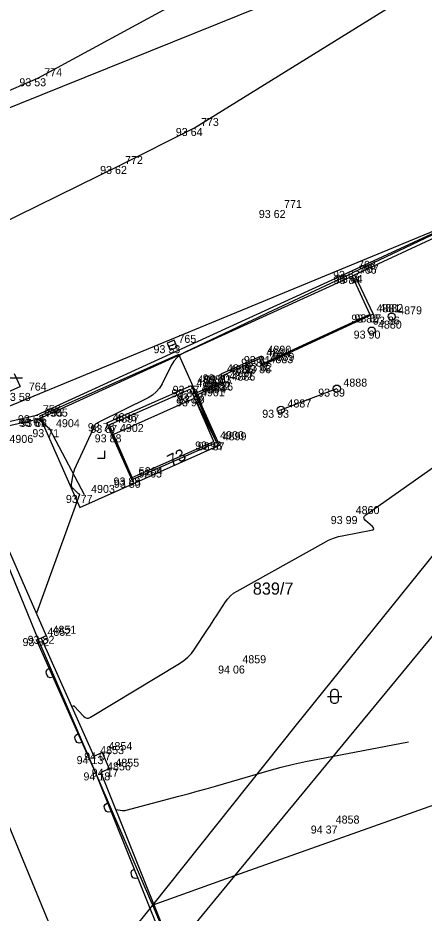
# Model space of a CAD drawing. Extents: x -711081 to -709338, y -1025122 to -1024092.
# Drawn here: x -709824.66 to -709810.43, y -1024568.73 to -1024537.41 of the extents above; entities that cross this region are included whole.
import ezdxf

# ---------------------------------------------------------------- set-up
doc = ezdxf.new("R2010")
doc.units = 0
for name, color, linetype in [('Ex_Major Contours', 7, 'Continuous'), ('Ex_Minor Contours', 7, 'Continuous'), ('Z_betonova_konstrukce', 7, 'Continuous'), ('Z_body', 7, 'Continuous'), ('Z_body_cisla', 7, 'Continuous'), ('Z_body_vysky_redukovane', 7, 'Continuous'), ('Z_budova', 7, 'Continuous'), ('Z_chodnik', 7, 'Continuous'), ('Z_drobny_objekt', 7, 'Continuous'), ('Z_hektometricka_sit', 7, 'Continuous'), ('Z_katastr_cisla_pozemkova', 7, 'Continuous'), ('Z_katastr_cisla_stavebni', 7, 'Continuous'), ('Z_katastr_hranice', 7, 'Continuous'), ('Z_katastr_vnitrni_kresba', 7, 'Continuous'), ('Z_katastr_znacky_kultur', 7, 'Continuous'), ('Z_komunikace', 7, 'Continuous'), ('Z_komunikace_osa', 7, 'Continuous'), ('Z_nastenka', 7, 'Continuous'), ('Z_obruba', 7, 'Continuous'), ('Z_ploty', 7, 'Continuous'), ('Z_ploty_znacky', 7, 'Continuous'), ('Z_site_kanalizace_znaky', 7, 'Continuous'), ('Z_vdz_prechod', 7, 'Continuous'), ('Z_zastavka', 7, 'Continuous'), ('Z_znaky_kultur', 7, 'Continuous')]:
    doc.layers.add(name, color=color, linetype=linetype)

# ---------------------------------------------------------------- blocks, each defined once
blk = doc.blocks.new('POINT_DISPLAY')
blk.add_line((0, 0), (0, 0))
blk = doc.blocks.new('Z216')
for p, q in [((-0.17, 0), (-0.15, 0.1)), ((-0.15, 0.1), (-0.1, 0.15)), ((-0.1, 0.15), (-0.03, 0.17)), ((-0.03, 0.17), (0.03, 0.17)), ((0.03, 0.17), (0.1, 0.15)), ((0.1, 0.15), (0.15, 0.1)), ((0.15, 0.1), (0.17, 0))]:
    blk.add_line(p, q)
blk = doc.blocks.new('Z15')
blk.add_circle((0, 0), 0.125)
blk = doc.blocks.new('Z46260')
for p, q in [((0.13, 0.13), (-0.13, 0.13)), ((-0.13, 0.13), (-0.13, -0.13)), ((0.13, 0), (-0.13, 0)), ((0.13, -0.13), (0.13, 0.13)), ((-0.13, -0.13), (0.13, -0.13))]:
    blk.add_line(p, q)
blk = doc.blocks.new('Z316')
for p, q in [((-0.25, 0), (0.25, 0)), ((-0.13, 0.15), (-0.1, 0.2)), ((-0.13, -0.15), (-0.13, 0.15)), ((-0.1, 0.2), (-0.08, 0.23)), ((-0.08, 0.23), (-0.03, 0.25)), ((-0.03, 0.25), (0.03, 0.25)), ((0.03, 0.25), (0.08, 0.23)), ((0.08, 0.23), (0.1, 0.2)), ((0.1, 0.2), (0.13, 0.15)), ((0.13, 0.15), (0.13, -0.15)), ((-0.1, -0.2), (-0.13, -0.15)), ((-0.08, -0.23), (-0.1, -0.2)), ((-0.03, -0.25), (-0.08, -0.23)), ((0.03, -0.25), (-0.03, -0.25)), ((0.08, -0.23), (0.03, -0.25)), ((0.1, -0.2), (0.08, -0.23)), ((0.13, -0.15), (0.1, -0.2))]:
    blk.add_line(p, q)

msp = doc.modelspace()

# ---------------------------------------------------------------- linework, layer by layer
at = {"layer": 'Ex_Major Contours'}
msp.add_lwpolyline([(-709822.776, -1024561.508), (-709822.719, -1024561.483), (-709822.71, -1024561.48), (-709822.702, -1024561.48), (-709822.694, -1024561.484), (-709822.687, -1024561.49), (-709822.369, -1024561.844), (-709822.312, -1024561.893), (-709822.251, -1024561.915), (-709822.186, -1024561.912), (-709822.117, -1024561.882), (-709819.001, -1024560.002), (-709818.849, -1024559.899), (-709818.711, -1024559.78), (-709818.587, -1024559.648), (-709818.477, -1024559.5), (-709818.021, -1024558.81), (-709817.942, -1024558.69), (-709817.863, -1024558.57), (-709817.784, -1024558.449), (-709817.706, -1024558.328), (-709817.394, -1024557.845), (-709817.31, -1024557.731), (-709817.214, -1024557.629), (-709817.106, -1024557.54), (-709816.987, -1024557.464), (-709813.949, -1024555.772), (-709813.78, -1024555.687), (-709813.607, -1024555.616), (-709813.428, -1024555.559), (-709813.244, -1024555.517), (-709812.282, -1024555.337), (-709812.221, -1024555.317), (-709812.195, -1024555.288), (-709812.203, -1024555.25), (-709812.245, -1024555.202), (-709812.484, -1024554.992), (-709812.528, -1024554.94), (-709812.541, -1024554.89), (-709812.523, -1024554.841), (-709812.473, -1024554.795), (-709808.044, -1024551.677)], dxfattribs=at)
at = {"layer": 'Ex_Minor Contours'}
for points in [[(-709809.72, -1024544.796), (-709812.913, -1024546.321), (-709812.932, -1024546.331), (-709812.956, -1024546.342), (-709812.97, -1024546.349), (-709815.553, -1024547.564), (-709815.91, -1024547.733), (-709816.268, -1024547.901), (-709816.625, -1024548.07), (-709816.983, -1024548.239), (-709818.801, -1024549.099), (-709818.953, -1024549.186), (-709819.086, -1024549.294), (-709819.197, -1024549.424), (-709819.289, -1024549.574), (-709819.614, -1024550.216), (-709819.705, -1024550.367), (-709819.817, -1024550.498), (-709819.948, -1024550.608), (-709820.099, -1024550.698), (-709821.83, -1024551.558), (-709821.843, -1024551.565), (-709821.856, -1024551.572), (-709821.869, -1024551.579), (-709821.882, -1024551.586), (-709821.933, -1024551.617), (-709821.944, -1024551.625), (-709821.955, -1024551.635), (-709821.963, -1024551.646), (-709821.97, -1024551.659), (-709822.687, -1024553.224), (-709822.71, -1024553.279), (-709822.729, -1024553.336), (-709822.743, -1024553.394), (-709822.754, -1024553.453), (-709822.794, -1024553.725), (-709822.796, -1024553.766), (-709822.788, -1024553.803), (-709822.771, -1024553.838), (-709822.744, -1024553.869), (-709822.569, -1024554.034), (-709822.563, -1024554.039), (-709822.556, -1024554.044), (-709822.55, -1024554.048), (-709822.543, -1024554.051), (-709822.515, -1024554.065), (-709822.509, -1024554.069), (-709822.505, -1024554.073), (-709822.504, -1024554.079), (-709822.506, -1024554.086), (-709824.014, -1024558.235), (-709824.015, -1024558.236), (-709824.019, -1024558.237)], [(-709821.238, -1024565.107), (-709821.016, -1024565.14), (-709820.979, -1024565.144), (-709820.942, -1024565.144), (-709820.905, -1024565.14), (-709820.869, -1024565.132), (-709819.022, -1024564.645), (-709818.702, -1024564.56), (-709818.383, -1024564.472), (-709818.064, -1024564.383), (-709817.746, -1024564.292), (-709815.857, -1024563.746), (-709815.435, -1024563.629), (-709815.011, -1024563.523), (-709814.584, -1024563.427), (-709814.155, -1024563.341), (-709810.975, -1024562.744)]]:
    msp.add_lwpolyline(points, dxfattribs=at)
at = {"layer": 'Z_betonova_konstrukce'}
for p, q in [((-709818.59, -1024550.28), (-709821.56, -1024551.59)), ((-709821.47, -1024551.65), (-709818.63, -1024550.4)), ((-709818.63, -1024550.4), (-709817.71, -1024552.26)), ((-709818.59, -1024550.28), (-709818.45, -1024550.55)), ((-709818.45, -1024550.55), (-709818.43, -1024550.62)), ((-709818.43, -1024550.62), (-709817.71, -1024552.26)), ((-709821.56, -1024551.59), (-709820.67, -1024553.57)), ((-709821.47, -1024551.65), (-709820.67, -1024553.57)), ((-709817.71, -1024552.26), (-709820.67, -1024553.57))]:
    msp.add_line(p, q, dxfattribs=at)
at = {"layer": 'Z_budova'}
for p, q in [((-709826.11, -1024553.48), (-709823.67, -1024559.03)), ((-709823.85, -1024559.11), (-709824.01, -1024559.18)), ((-709823.67, -1024559.03), (-709823.85, -1024559.11))]:
    msp.add_line(p, q, dxfattribs=at)
at = {"layer": 'Z_chodnik'}
for p, q in [((-709812.95, -1024546.44), (-709812.33, -1024547.79)), ((-709812.33, -1024547.79), (-709816.04, -1024549.49)), ((-709816.14, -1024549.24), (-709817.56, -1024549.88)), ((-709816.04, -1024549.49), (-709816.14, -1024549.24)), ((-709817.56, -1024549.88), (-709817.49, -1024550.14)), ((-709817.49, -1024550.14), (-709818.45, -1024550.55)), ((-709823.55, -1024551.8), (-709823.98, -1024551.43)), ((-709822.33, -1024554.1), (-709823.55, -1024551.8))]:
    msp.add_line(p, q, dxfattribs=at)
at = {"layer": 'Z_hektometricka_sit'}
msp.add_line((-709825.5, -1024550), (-709824.5, -1024550), dxfattribs=at)
at = {"layer": 'Z_katastr_hranice'}
for p, q in [((-709808.2, -1024544.08), (-709826.9, -1024551.79)), ((-709819.03, -1024549.19), (-709823.91, -1024551.34)), ((-709817.6, -1024552.36), (-709819.03, -1024549.19)), ((-709814.9, -1024562.14), (-709805.64, -1024550.65)), ((-709823.91, -1024551.34), (-709822.5, -1024554.54)), ((-709822.5, -1024554.54), (-709817.6, -1024552.36)), ((-709823.95, -1024559.15), (-709826.23, -1024553.61)), ((-709820.01, -1024568.3), (-709823.95, -1024559.15)), ((-709800.4, -1024561.52), (-709817.08, -1024567.43)), ((-709819.94, -1024568.45), (-709814.9, -1024562.14)), ((-709817.08, -1024567.43), (-709819.94, -1024568.45)), ((-709822.5, -1024571.65), (-709819.94, -1024568.45)), ((-709819.94, -1024568.45), (-709820.01, -1024568.3)), ((-709819.25, -1024570.07), (-709819.94, -1024568.45))]:
    msp.add_line(p, q, dxfattribs=at)
at = {"layer": 'Z_katastr_vnitrni_kresba'}
for p, q in [((-709829.33, -1024542.31), (-709792.4, -1024527.42)), ((-709795.03, -1024540.74), (-709817.08, -1024567.43)), ((-709822.5, -1024571.65), (-709827.11, -1024560.54)), ((-709817.08, -1024567.43), (-709819.25, -1024570.07))]:
    msp.add_line(p, q, dxfattribs=at)
at = {"layer": 'Z_katastr_znacky_kultur'}
for p, q in [((-709821.62, -1024552.81), (-709821.62, -1024552.56)), ((-709821.87, -1024552.81), (-709821.62, -1024552.81))]:
    msp.add_line(p, q, dxfattribs=at)
at = {"layer": 'Z_komunikace'}
for p, q in [((-709823.96, -1024539.52), (-709819.42, -1024537.06)), ((-709838.06, -1024545.46), (-709823.96, -1024539.52)), ((-709812.97, -1024546.26), (-709808.79, -1024544.33)), ((-709824.01, -1024551.31), (-709812.97, -1024546.26)), ((-709827.67, -1024552.14), (-709824.01, -1024551.31))]:
    msp.add_line(p, q, dxfattribs=at)
at = {"layer": 'Z_komunikace_osa'}
for p, q in [((-709818.48, -1024541.26), (-709807.7, -1024534.56)), ((-709821.13, -1024542.59), (-709818.48, -1024541.26)), ((-709826.62, -1024545.27), (-709821.13, -1024542.59))]:
    msp.add_line(p, q, dxfattribs=at)
at = {"layer": 'Z_nastenka'}
msp.add_line((-709815.45, -1024551.12), (-709813.49, -1024550.38), dxfattribs=at)
at = {"layer": 'Z_obruba'}
for p, q in [((-709812.87, -1024546.4), (-709808.72, -1024544.47)), ((-709823.93, -1024551.44), (-709812.95, -1024546.44)), ((-709812.95, -1024546.44), (-709812.87, -1024546.4)), ((-709812.87, -1024546.4), (-709812.22, -1024547.78)), ((-709812.22, -1024547.78), (-709816.08, -1024549.56)), ((-709816.19, -1024549.33), (-709817.47, -1024549.92)), ((-709816.08, -1024549.56), (-709816.19, -1024549.33)), ((-709817.47, -1024549.92), (-709817.41, -1024550.17)), ((-709817.41, -1024550.17), (-709818.43, -1024550.62)), ((-709825.89, -1024551.87), (-709823.93, -1024551.44))]:
    msp.add_line(p, q, dxfattribs=at)
at = {"layer": 'Z_ploty'}
for p, q in [((-709823.85, -1024559.11), (-709822, -1024563.24)), ((-709824.01, -1024559.18), (-709821.92, -1024563.88)), ((-709822, -1024563.24), (-709821.71, -1024563.11)), ((-709821.71, -1024563.11), (-709821.47, -1024563.68)), ((-709821.47, -1024563.68), (-709821.76, -1024563.81)), ((-709821.76, -1024563.81), (-709818.63, -1024571.59)), ((-709821.92, -1024563.88), (-709818.79, -1024571.66))]:
    msp.add_line(p, q, dxfattribs=at)
at = {"layer": 'Z_vdz_prechod'}
for p in [(-709824.79, -1024549.85), (-709828.34, -1024551.94)]:
    msp.add_line(p, (-709824.59, -1024550.31), dxfattribs=at)
at = {"layer": 'Z_zastavka'}
for p, q in [((-709818.47, -1024550.72), (-709821.32, -1024551.98)), ((-709817.8, -1024552.23), (-709818.47, -1024550.72)), ((-709820.66, -1024553.49), (-709821.32, -1024551.98)), ((-709820.66, -1024553.49), (-709817.8, -1024552.23))]:
    msp.add_line(p, q, dxfattribs=at)

# ---------------------------------------------------------------- block references
at = {"layer": 'Z_body'}
for p in [(-709823.96, -1024539.52), (-709818.48, -1024541.26), (-709821.13, -1024542.59), (-709815.57, -1024544.13), (-709812.97, -1024546.26), (-709812.95, -1024546.44), (-709812.87, -1024546.4), (-709812.33, -1024547.79), (-709812.22, -1024547.78), (-709811.57, -1024547.86), (-709812.27, -1024548.35), (-709819.26, -1024548.86), (-709816.19, -1024549.33), (-709816.14, -1024549.24), (-709816.08, -1024549.56), (-709816.04, -1024549.49), (-709817.56, -1024549.88), (-709817.47, -1024549.92), (-709818.63, -1024550.4), (-709818.59, -1024550.28), (-709817.49, -1024550.14), (-709817.41, -1024550.17), (-709813.49, -1024550.38), (-709824.5, -1024550.53), (-709818.45, -1024550.55), (-709818.43, -1024550.62), (-709818.47, -1024550.72), (-709824.01, -1024551.31), (-709815.45, -1024551.12), (-709823.98, -1024551.43), (-709823.93, -1024551.44), (-709821.56, -1024551.59), (-709821.47, -1024551.65), (-709823.55, -1024551.8), (-709821.32, -1024551.98), (-709817.8, -1024552.23), (-709817.71, -1024552.26), (-709820.66, -1024553.49), (-709820.67, -1024553.57), (-709822.33, -1024554.1), (-709813.05, -1024554.84), (-709823.85, -1024559.11), (-709823.67, -1024559.03), (-709817.02, -1024560.07), (-709822, -1024563.24), (-709821.71, -1024563.11), (-709821.76, -1024563.81), (-709821.47, -1024563.68), (-709813.75, -1024565.67)]:
    msp.add_blockref('POINT_DISPLAY', p, dxfattribs=at)
at = {"layer": 'Z_drobny_objekt'}
for p in [(-709811.57, -1024547.86), (-709812.27, -1024548.35)]:
    msp.add_blockref('Z15', p, dxfattribs=at)
at = {"layer": 'Z_nastenka'}
for p in [(-709813.49, -1024550.38), (-709815.45, -1024551.12)]:
    msp.add_blockref('Z15', p, dxfattribs=at)
at = {"layer": 'Z_ploty_znacky'}
for p, rotation in [((-709823.5, -1024560.32), 114), ((-709822.49, -1024562.61), 114), ((-709821.46, -1024565.03), 111.9), ((-709820.52, -1024567.35), 111.9)]:
    msp.add_blockref('Z216', p, dxfattribs=dict(at, rotation=rotation))
at = {"layer": 'Z_site_kanalizace_znaky', "rotation": 23.399999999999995}
msp.add_blockref('Z46260', (-709819.26, -1024548.86), dxfattribs=at)
at = {"layer": 'Z_znaky_kultur'}
msp.add_blockref('Z316', (-709813.57, -1024561.15), dxfattribs=at)

# ---------------------------------------------------------------- texts
at = {"layer": 'Z_body_cisla'}
for s, p in [('774', (-709823.74, -1024539.45)), ('773', (-709818.25, -1024541.19)), ('772', (-709820.91, -1024542.52)), ('771', (-709815.34, -1024544.06)), ('768', (-709812.75, -1024546.19)), ('766', (-709812.72, -1024546.36)), ('767', (-709812.65, -1024546.33)), ('4881', (-709812.1, -1024547.71)), ('4882', (-709812, -1024547.7)), ('4879', (-709811.34, -1024547.78)), ('4880', (-709812.05, -1024548.28)), ('765', (-709819.04, -1024548.78)), ('4884', (-709815.96, -1024549.25)), ('4890', (-709815.92, -1024549.16)), ('4889', (-709815.81, -1024549.41)), ('4883', (-709815.85, -1024549.49)), ('4891', (-709817.34, -1024549.81)), ('4885', (-709817.25, -1024549.85)), ('4898', (-709818.41, -1024550.32)), ('4895', (-709818.37, -1024550.2)), ('4892', (-709817.26, -1024550.07)), ('4886', (-709817.18, -1024550.1)), ('4888', (-709813.26, -1024550.31)), ('764', (-709824.28, -1024550.45)), ('4901', (-709818.25, -1024550.65)), ('4893', (-709818.22, -1024550.48)), ('4894', (-709818.21, -1024550.54)), ('756', (-709823.79, -1024551.24)), ('4887', (-709815.22, -1024551.04)), ('4905', (-709823.75, -1024551.36)), ('755', (-709823.71, -1024551.36)), ('4896', (-709821.34, -1024551.52)), ('4897', (-709821.25, -1024551.57)), ('4904', (-709823.33, -1024551.73)), ('4902', (-709821.09, -1024551.9)), ('4900', (-709817.58, -1024552.15)), ('4899', (-709817.49, -1024552.19)), ('4906', (-709824.96, -1024552.28)), ('5265', (-709820.45, -1024553.49)), ('5264', (-709820.43, -1024553.41)), ('4903', (-709822.1, -1024554.03)), ('4860', (-709812.83, -1024554.77)), ('4852', (-709823.63, -1024559.03)), ('4851', (-709823.45, -1024558.96)), ('4859', (-709816.8, -1024559.99)), ('4853', (-709821.78, -1024563.17)), ('4854', (-709821.49, -1024563.03)), ('4856', (-709821.54, -1024563.74)), ('4855', (-709821.25, -1024563.61)), ('4858', (-709813.53, -1024565.6))]:
    msp.add_text(s, height=0.28, dxfattribs=at).set_placement(p)
at = {"layer": 'Z_body_vysky_redukovane'}
for s, p in [('93 53', (-709824.613, -1024539.8)), ('93 64', (-709819.133, -1024541.54)), ('93 62', (-709821.783, -1024542.87)), ('93 62', (-709816.223, -1024544.41)), ('93 67', (-709813.623, -1024546.54)), ('93 84', (-709813.603, -1024546.72)), ('93 84', (-709813.523, -1024546.68)), ('93 82', (-709812.983, -1024548.07)), ('93 87', (-709812.873, -1024548.06)), ('93 86', (-709812.223, -1024548.14)), ('93 90', (-709812.9, -1024548.63)), ('93 53', (-709819.913, -1024549.14)), ('93 85', (-709816.843, -1024549.61)), ('93 81', (-709816.747, -1024549.52)), ('93 86', (-709816.733, -1024549.84)), ('93 82', (-709816.693, -1024549.77)), ('93 80', (-709818.19, -1024550.16)), ('93 83', (-709818.123, -1024550.2)), ('93 89', (-709819.283, -1024550.68)), ('93 77', (-709819.243, -1024550.56)), ('93 82', (-709818.143, -1024550.42)), ('93 86', (-709818.063, -1024550.45)), ('93 89', (-709814.143, -1024550.66)), ('93 58', (-709825.153, -1024550.81)), ('93 78', (-709819.103, -1024550.83)), ('93 80', (-709819.06, -1024550.9)), ('93 94', (-709819.123, -1024551)), ('93 54', (-709824.663, -1024551.59)), ('93 93', (-709816.103, -1024551.4)), ('93 67', (-709824.633, -1024551.71)), ('93 68', (-709824.583, -1024551.72)), ('93 76', (-709822.213, -1024551.87)), ('93 87', (-709822.123, -1024551.93)), ('93 71', (-709824.157, -1024552.08)), ('93 88', (-709821.973, -1024552.26)), ('93 98', (-709818.453, -1024552.51)), ('93 87', (-709818.363, -1024552.54)), ('93 88', (-709821.313, -1024553.77)), ('93 80', (-709821.3, -1024553.85)), ('93 77', (-709822.983, -1024554.38)), ('93 99', (-709813.703, -1024555.12)), ('93 82', (-709824.503, -1024559.39)), ('93 82', (-709824.323, -1024559.31)), ('94 06', (-709817.65, -1024560.35)), ('94 13', (-709822.607, -1024563.52)), ('94 07', (-709822.34, -1024563.39)), ('94 18', (-709822.367, -1024564.09)), ('94 17', (-709822.077, -1024563.96)), ('94 37', (-709814.403, -1024565.95))]:
    msp.add_text(s, height=0.28, dxfattribs=at).set_placement(p)
at = {"layer": 'Z_katastr_cisla_pozemkova'}
msp.add_text('839/7', height=0.425, dxfattribs=at).set_placement((-709816.433, -1024557.59))
at = {"layer": 'Z_katastr_cisla_stavebni'}
msp.add_text('73', height=0.425, rotation=27, dxfattribs=at).set_placement((-709819.292, -1024553.125))

doc.saveas('drawing.dxf')
